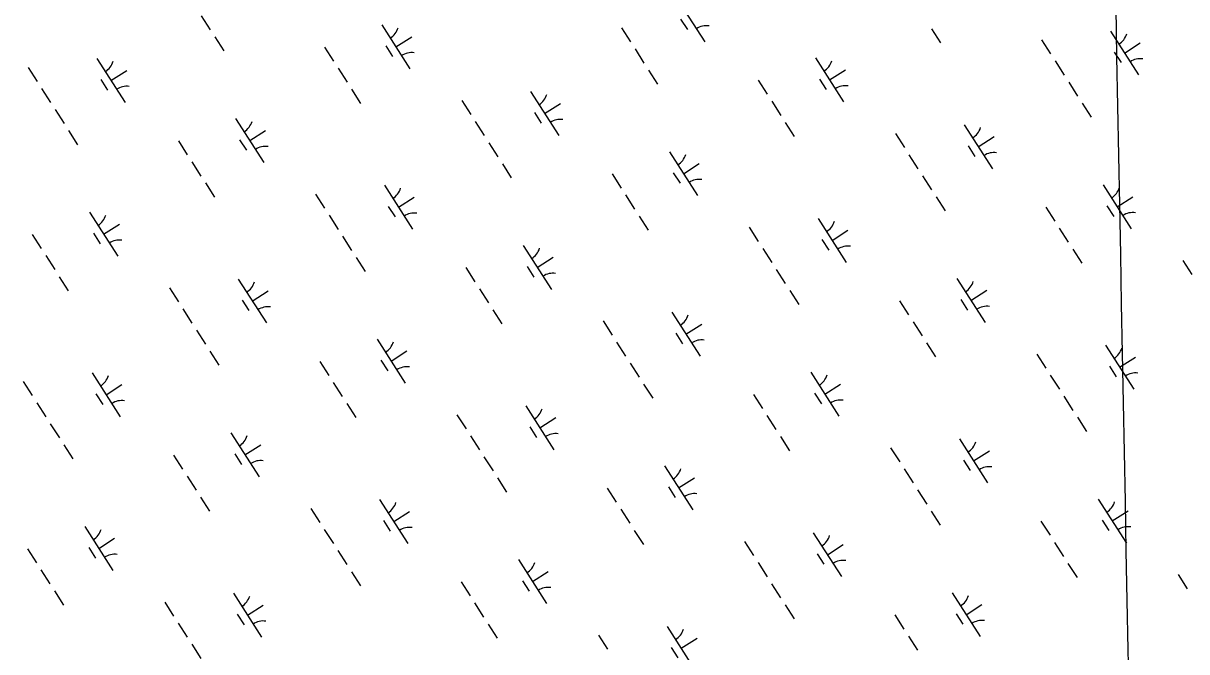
# Model space of a CAD drawing. Extents: x 3962991 to 3983549, y 181631 to 204078.
# Drawn here: x 3972275 to 3973389, y 196530 to 197132 of the extents above; entities that cross this region are included whole.
import ezdxf

# ---------------------------------------------------------------- set-up
doc = ezdxf.new("R2010")
doc.units = 0
doc.layers.add('V-GRID-MAJR', color=7, linetype='Continuous')
doc.layers.add('V-WETL-SWMP', color=7, linetype='Continuous')

msp = doc.modelspace()

# ---------------------------------------------------------------- linework, layer by layer
at = {"layer": 'V-GRID-MAJR'}
msp.add_spline([(3973536.4, 185784.1), (3973487.2, 188388.7), (3973372.6, 194448.6), (3973258, 200508.6), (3973228.2, 202082.7)], degree=3, dxfattribs=at)
at = {"layer": 'V-WETL-SWMP'}
for p, q in [((3972900.6, 197156.2), (3972927.6, 197114.1)), ((3972445.1, 197139), (3972453.8, 197125.6)), ((3972618.1, 197130.4), (3972645.1, 197088.3)), ((3972904.4, 197136), (3972910.9, 197125.9)), ((3972458.1, 197118.8), (3972466.7, 197105.4)), ((3972631.6, 197109.3), (3972646.8, 197119)), ((3972847.7, 197127.5), (3972856.3, 197114.1)), ((3973144.7, 197126.7), (3973153.3, 197113.3)), ((3973316.1, 197124.5), (3973343.1, 197082.4)), ((3972563.2, 197109.1), (3972571.9, 197095.6)), ((3972621.9, 197110.2), (3972628.4, 197100.1)), ((3973250.3, 197116), (3973258.9, 197102.5)), ((3973329.6, 197103.4), (3973344.8, 197113.1)), ((3972345.1, 197098.1), (3972372.1, 197056.1)), ((3972860.7, 197107.3), (3972869.3, 197093.8)), ((3973033.7, 197098.7), (3973060.6, 197056.6)), ((3973319.9, 197104.3), (3973326.4, 197094.2)), ((3972279.2, 197089.7), (3972287.8, 197076.2)), ((3972358.6, 197077.1), (3972373.7, 197086.8)), ((3972576.2, 197088.9), (3972584.8, 197075.4)), ((3972873.6, 197087.1), (3972882.2, 197073.6)), ((3973047.1, 197077.6), (3973062.3, 197087.3)), ((3973263.2, 197095.8), (3973271.8, 197082.3)), ((3972348.9, 197078), (3972355.3, 197067.9)), ((3972978.7, 197077.4), (3972987.4, 197063.9)), ((3973037.4, 197078.5), (3973043.9, 197068.4)), ((3973276.2, 197075.6), (3973284.8, 197062.1)), ((3972292.2, 197069.5), (3972300.8, 197056)), ((3972589.1, 197068.7), (3972597.8, 197055.2)), ((3972760.6, 197066.4), (3972787.6, 197024.3)), ((3972694.7, 197058), (3972703.4, 197044.5)), ((3972774.1, 197045.4), (3972789.2, 197055.1)), ((3972991.7, 197057.2), (3973000.3, 197043.7)), ((3973289.1, 197055.4), (3973297.7, 197041.9)), ((3972305.1, 197049.3), (3972313.8, 197035.8)), ((3972478.1, 197040.6), (3972505.1, 196998.5)), ((3972764.4, 197046.3), (3972770.8, 197036.2)), ((3972707.7, 197037.7), (3972716.3, 197024.3)), ((3973004.7, 197037), (3973013.3, 197023.5)), ((3973176.1, 197034.7), (3973203.1, 196992.6)), ((3972318.1, 197029.1), (3972326.7, 197015.6)), ((3972423.2, 197019.3), (3972431.8, 197005.8)), ((3972481.9, 197020.4), (3972488.4, 197010.3)), ((3972491.6, 197019.6), (3972506.8, 197029.3)), ((3973110.2, 197026.2), (3973118.9, 197012.8)), ((3973189.6, 197013.7), (3973204.7, 197023.4)), ((3972720.6, 197017.5), (3972729.3, 197004.1)), ((3972893.6, 197008.9), (3972920.6, 196966.8)), ((3973179.9, 197014.5), (3973186.3, 197004.4)), ((3972436.2, 196999.1), (3972444.8, 196985.6)), ((3972733.6, 196997.3), (3972742.2, 196983.9)), ((3972907.1, 196987.8), (3972922.3, 196997.6)), ((3973123.2, 197006), (3973131.8, 196992.6)), ((3972838.7, 196987.6), (3972847.4, 196974.1)), ((3972897.4, 196988.7), (3972903.9, 196978.6)), ((3973136.1, 196985.8), (3973144.8, 196972.4)), ((3972449.1, 196978.9), (3972457.8, 196965.4)), ((3972620.6, 196976.7), (3972647.5, 196934.6)), ((3973309.1, 196977.2), (3973336.1, 196935.1)), ((3972554.7, 196968.2), (3972563.3, 196954.7)), ((3972634.1, 196955.6), (3972649.2, 196965.3)), ((3972851.7, 196967.4), (3972860.3, 196953.9)), ((3973149.1, 196965.6), (3973157.7, 196952.1)), ((3973322.6, 196956.1), (3973337.8, 196965.8)), ((3972624.3, 196956.5), (3972630.8, 196946.4)), ((3973254.2, 196955.9), (3973262.9, 196942.4)), ((3973312.9, 196957), (3973319.4, 196946.9)), ((3972338.1, 196950.8), (3972365.1, 196908.7)), ((3972567.6, 196948), (3972576.3, 196934.5)), ((3972864.6, 196947.2), (3972873.3, 196933.7)), ((3973036.1, 196944.9), (3973063.1, 196902.8)), ((3972283.2, 196929.5), (3972291.8, 196916.1)), ((3972341.8, 196930.7), (3972348.3, 196920.6)), ((3972351.6, 196929.8), (3972366.7, 196939.5)), ((3972970.2, 196936.5), (3972978.8, 196923)), ((3973049.6, 196923.9), (3973064.7, 196933.6)), ((3973267.2, 196935.7), (3973275.8, 196922.2)), ((3972580.6, 196927.8), (3972589.2, 196914.3)), ((3972753.6, 196919.1), (3972780.6, 196877)), ((3973039.8, 196924.8), (3973046.3, 196914.7)), ((3972296.1, 196909.3), (3972304.8, 196895.9)), ((3972593.5, 196907.6), (3972602.2, 196894.1)), ((3972767.1, 196898.1), (3972782.2, 196907.8)), ((3972983.1, 196916.3), (3972991.8, 196902.8)), ((3973280.1, 196915.5), (3973288.8, 196902)), ((3972698.7, 196897.8), (3972707.3, 196884.3)), ((3972757.3, 196899), (3972763.8, 196888.8)), ((3972996.1, 196896.1), (3973004.7, 196882.6)), ((3973385.7, 196904.7), (3973394.3, 196891.3)), ((3972309.1, 196889.1), (3972317.7, 196875.7)), ((3972480.5, 196886.9), (3972507.5, 196844.8)), ((3973169.1, 196887.4), (3973196.1, 196845.3)), ((3972414.7, 196878.4), (3972423.3, 196864.9)), ((3972494, 196865.8), (3972509.2, 196875.5)), ((3972711.6, 196877.6), (3972720.3, 196864.1)), ((3973009, 196875.8), (3973017.7, 196862.4)), ((3973182.6, 196866.3), (3973197.7, 196876.1)), ((3972484.3, 196866.7), (3972490.8, 196856.6)), ((3973114.2, 196866.1), (3973122.8, 196852.6)), ((3973172.9, 196867.2), (3973179.3, 196857.1)), ((3972427.6, 196858.2), (3972436.2, 196844.7)), ((3972724.6, 196857.4), (3972733.2, 196843.9)), ((3972896, 196855.2), (3972923, 196813.1)), ((3972830.2, 196846.7), (3972838.8, 196833.2)), ((3972909.5, 196834.1), (3972924.7, 196843.8)), ((3973127.1, 196845.9), (3973135.8, 196832.4)), ((3972440.6, 196838), (3972449.2, 196824.5)), ((3972613.6, 196829.3), (3972640.5, 196787.2)), ((3972899.8, 196835), (3972906.3, 196824.9)), ((3972453.5, 196817.8), (3972462.1, 196804.3)), ((3972627, 196808.3), (3972642.2, 196818)), ((3972843.1, 196826.5), (3972851.7, 196813)), ((3973140.1, 196825.7), (3973148.7, 196812.2)), ((3973311.5, 196823.4), (3973338.5, 196781.3)), ((3972558.7, 196808), (3972567.3, 196794.6)), ((3972617.3, 196809.2), (3972623.8, 196799.1)), ((3973245.7, 196815), (3973254.3, 196801.5)), ((3973325, 196802.4), (3973340.2, 196812.1)), ((3972340.5, 196797.1), (3972367.5, 196755)), ((3972856.1, 196806.3), (3972864.7, 196792.8)), ((3973029.1, 196797.6), (3973056, 196755.5)), ((3973315.3, 196803.3), (3973321.8, 196793.2)), ((3972274.6, 196788.6), (3972283.3, 196775.2)), ((3972354, 196776.1), (3972369.1, 196785.8)), ((3972571.6, 196787.8), (3972580.2, 196774.4)), ((3972869, 196786.1), (3972877.7, 196772.6)), ((3973042.6, 196776.6), (3973057.7, 196786.3)), ((3973258.6, 196794.8), (3973267.3, 196781.3)), ((3972344.3, 196776.9), (3972350.7, 196766.8)), ((3972974.2, 196776.3), (3972982.8, 196762.9)), ((3973032.8, 196777.5), (3973039.3, 196767.4)), ((3973271.6, 196774.6), (3973280.2, 196761.1)), ((3972287.6, 196768.4), (3972296.2, 196755)), ((3972584.6, 196767.6), (3972593.2, 196754.2)), ((3972756, 196765.4), (3972783, 196723.3)), ((3972690.1, 196756.9), (3972698.8, 196743.4)), ((3972769.5, 196744.3), (3972784.7, 196754.1)), ((3972987.1, 196756.1), (3972995.7, 196742.6)), ((3973284.5, 196754.4), (3973293.2, 196740.9)), ((3972300.5, 196748.2), (3972309.2, 196734.8)), ((3972473.5, 196739.6), (3972500.5, 196697.5)), ((3972759.8, 196745.2), (3972766.2, 196735.1)), ((3972703.1, 196736.7), (3972711.7, 196723.2)), ((3973000.1, 196735.9), (3973008.7, 196722.4)), ((3973171.5, 196733.7), (3973198.5, 196691.6)), ((3972313.5, 196728), (3972322.1, 196714.5)), ((3972418.6, 196718.3), (3972427.3, 196704.8)), ((3972477.3, 196719.4), (3972483.8, 196709.3)), ((3972487, 196718.5), (3972502.2, 196728.2)), ((3973105.6, 196725.2), (3973114.3, 196711.7)), ((3973185, 196712.6), (3973200.2, 196722.3)), ((3972716, 196716.5), (3972724.7, 196703)), ((3972889, 196707.8), (3972916, 196665.8)), ((3973175.3, 196713.5), (3973181.7, 196703.4)), ((3972431.6, 196698.1), (3972440.2, 196684.6)), ((3972729, 196696.3), (3972737.6, 196682.8)), ((3972902.5, 196686.8), (3972917.7, 196696.5)), ((3973118.6, 196705), (3973127.2, 196691.5)), ((3972834.1, 196686.5), (3972842.8, 196673.1)), ((3972892.8, 196687.7), (3972899.3, 196677.6)), ((3973131.5, 196684.8), (3973140.2, 196671.3)), ((3972444.5, 196677.9), (3972453.2, 196664.4)), ((3972616, 196675.6), (3972643, 196633.5)), ((3973304.5, 196676.1), (3973331.5, 196634)), ((3972550.1, 196667.1), (3972558.7, 196653.7)), ((3972629.5, 196654.6), (3972644.6, 196664.3)), ((3972847.1, 196666.3), (3972855.7, 196652.9)), ((3973144.5, 196664.6), (3973153.1, 196651.1)), ((3973318, 196655.1), (3973333.2, 196664.8)), ((3972619.7, 196655.5), (3972626.2, 196645.4)), ((3973249.6, 196654.8), (3973258.3, 196641.4)), ((3973308.3, 196656), (3973314.8, 196645.9)), ((3972333.5, 196649.8), (3972360.5, 196607.7)), ((3972563, 196646.9), (3972571.7, 196633.5)), ((3972860, 196646.1), (3972868.7, 196632.7)), ((3973031.5, 196643.9), (3973058.5, 196601.8)), ((3972278.6, 196628.5), (3972287.2, 196615)), ((3972337.3, 196629.6), (3972343.7, 196619.5)), ((3972347, 196628.7), (3972362.1, 196638.5)), ((3972965.6, 196635.4), (3972974.2, 196621.9)), ((3973045, 196622.8), (3973060.1, 196632.6)), ((3973262.6, 196634.6), (3973271.2, 196621.2)), ((3972576, 196626.7), (3972584.6, 196613.3)), ((3972749, 196618.1), (3972776, 196576)), ((3973035.2, 196623.7), (3973041.7, 196613.6)), ((3972291.5, 196608.3), (3972300.2, 196594.8)), ((3972589, 196606.5), (3972597.6, 196593.1)), ((3972762.5, 196597), (3972777.6, 196606.7)), ((3972978.6, 196615.2), (3972987.2, 196601.7)), ((3973275.5, 196614.4), (3973284.2, 196601)), ((3972694.1, 196596.8), (3972702.7, 196583.3)), ((3972752.8, 196597.9), (3972759.2, 196587.8)), ((3972991.5, 196595), (3973000.1, 196581.5)), ((3973381.1, 196603.7), (3973389.7, 196590.2)), ((3972304.5, 196588.1), (3972313.1, 196574.6)), ((3972475.9, 196585.8), (3972502.9, 196543.7)), ((3973164.5, 196586.4), (3973191.5, 196544.3)), ((3972410.1, 196577.4), (3972418.7, 196563.9)), ((3972489.4, 196564.8), (3972504.6, 196574.5)), ((3972707, 196576.6), (3972715.7, 196563.1)), ((3973004.5, 196574.8), (3973013.1, 196561.3)), ((3973178, 196565.3), (3973193.1, 196575)), ((3972479.7, 196565.7), (3972486.2, 196555.6)), ((3973109.6, 196565.1), (3973118.2, 196551.6)), ((3973168.3, 196566.2), (3973174.7, 196556.1)), ((3972423, 196557.2), (3972431.7, 196543.7)), ((3972720, 196556.4), (3972728.6, 196542.9)), ((3972891.4, 196554.1), (3972918.4, 196512)), ((3972825.6, 196545.6), (3972834.2, 196532.2)), ((3972904.9, 196533.1), (3972920.1, 196542.8)), ((3973122.6, 196544.9), (3973131.2, 196531.4)), ((3972436, 196537), (3972444.6, 196523.5)), ((3972895.2, 196534), (3972901.7, 196523.9))]:
    msp.add_line(p, q, dxfattribs=at)
for centre, start, end in [((3972929.2, 197112), 81.8919, 123.4355), ((3972616.9, 197132.7), 301.8919, 343.4355), ((3973314.9, 197126.8), 301.8919, 343.4355), ((3972646.7, 197086.2), 81.8919, 123.4355), ((3973344.7, 197080.3), 81.8919, 123.4355), ((3972343.9, 197100.5), 301.8919, 343.4355), ((3973032.4, 197101), 301.8919, 343.4355), ((3972373.7, 197054), 81.8919, 123.4355), ((3972759.4, 197068.8), 301.8919, 343.4355), ((3973062.3, 197054.5), 81.8919, 123.4355), ((3972476.9, 197042.9), 301.8919, 343.4355), ((3972789.2, 197022.3), 81.8919, 123.4355), ((3973174.9, 197037), 301.8919, 343.4355), ((3972506.7, 196996.4), 81.8919, 123.4355), ((3973204.7, 196990.5), 81.8919, 123.4355), ((3972892.4, 197011.2), 301.8919, 343.4355), ((3972619.3, 196979), 301.8919, 343.4355), ((3972922.2, 196964.7), 81.8919, 123.4355), ((3973307.9, 196979.5), 301.8919, 343.4355), ((3972336.9, 196953.2), 301.8919, 343.4355), ((3972649.2, 196932.5), 81.8919, 123.4355), ((3973034.9, 196947.3), 301.8919, 343.4355), ((3973337.7, 196933), 81.8919, 123.4355), ((3972366.7, 196906.7), 81.8919, 123.4355), ((3973064.7, 196900.8), 81.8919, 123.4355), ((3972752.4, 196921.4), 301.8919, 343.4355), ((3972782.2, 196874.9), 81.8919, 123.4355), ((3973167.9, 196889.7), 301.8919, 343.4355), ((3972479.3, 196889.2), 301.8919, 343.4355), ((3972509.1, 196842.7), 81.8919, 123.4355), ((3972894.8, 196857.5), 301.8919, 343.4355), ((3973197.7, 196843.2), 81.8919, 123.4355), ((3972612.3, 196831.7), 301.8919, 343.4355), ((3972924.6, 196811), 81.8919, 123.4355), ((3973310.3, 196825.8), 301.8919, 343.4355), ((3972642.2, 196785.2), 81.8919, 123.4355), ((3973340.1, 196779.3), 81.8919, 123.4355), ((3972339.3, 196799.4), 301.8919, 343.4355), ((3973027.8, 196800), 301.8919, 343.4355), ((3972369.1, 196752.9), 81.8919, 123.4355), ((3972754.8, 196767.7), 301.8919, 343.4355), ((3973057.7, 196753.4), 81.8919, 123.4355), ((3972472.3, 196741.9), 301.8919, 343.4355), ((3972784.6, 196721.2), 81.8919, 123.4355), ((3973170.3, 196736), 301.8919, 343.4355), ((3972502.1, 196695.4), 81.8919, 123.4355), ((3973200.1, 196689.5), 81.8919, 123.4355), ((3972887.8, 196710.2), 301.8919, 343.4355), ((3972614.8, 196677.9), 301.8919, 343.4355), ((3972917.6, 196663.7), 81.8919, 123.4355), ((3973303.3, 196678.5), 301.8919, 343.4355), ((3972332.3, 196652.1), 301.8919, 343.4355), ((3972644.6, 196631.4), 81.8919, 123.4355), ((3973030.3, 196646.2), 301.8919, 343.4355), ((3973333.1, 196632), 81.8919, 123.4355), ((3972362.1, 196605.6), 81.8919, 123.4355), ((3973060.1, 196599.7), 81.8919, 123.4355), ((3972747.8, 196620.4), 301.8919, 343.4355), ((3972777.6, 196573.9), 81.8919, 123.4355), ((3973163.3, 196588.7), 301.8919, 343.4355), ((3972474.7, 196588.2), 301.8919, 343.4355), ((3972504.5, 196541.7), 81.8919, 123.4355), ((3972890.2, 196556.5), 301.8919, 343.4355), ((3973193.1, 196542.2), 81.8919, 123.4355)]:
    msp.add_arc(centre, 17.6, start, end, dxfattribs=at)

doc.saveas('drawing.dxf')
